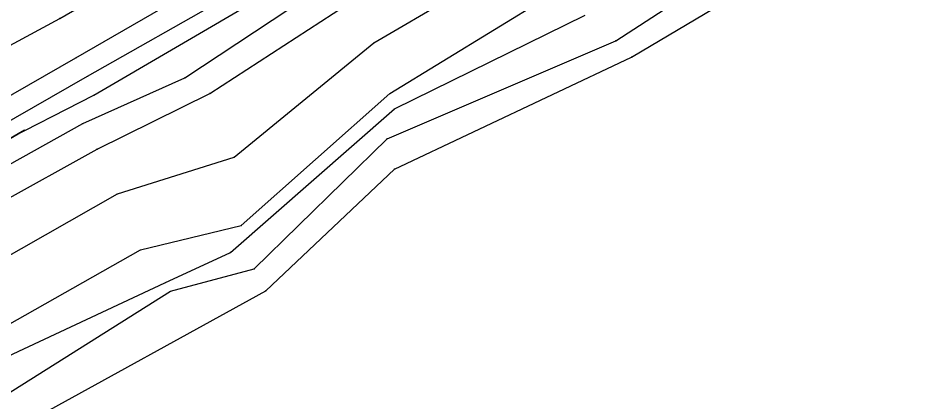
# Model space of a CAD drawing. Extents: x 1419505 to 1434054, y 1956910 to 1968644.
# Drawn here: x 1422254.5 to 1422491.8, y 1958400.5 to 1958500.2 of the extents above; entities that cross this region are included whole.
import ezdxf

# ---------------------------------------------------------------- set-up
doc = ezdxf.new("R2010")
doc.units = 0
for name, color, linetype in [('S_BREAKLINE', 7, 'Continuous'), ('S_DITCHLINE', 7, 'Continuous'), ('S_EDGE_PAVEMENT', 7, 'Continuous'), ('S_GRD_PT_SYM', 7, 'Continuous'), ('S_PAVEMENT_CROWN', 7, 'Continuous'), ('S_RDW_PT_SYM', 7, 'Continuous'), ('S_SHOULDER', 7, 'Continuous')]:
    doc.layers.add(name, color=color, linetype=linetype)

msp = doc.modelspace()

# ---------------------------------------------------------------- linework, layer by layer
at = {"layer": 'S_BREAKLINE'}
for p, q in [((1422413.8181, 1958490.0183), (1422491.8421, 1958536.5513)), ((1422297.7716, 1958484.658), (1422348.3918, 1958518.1911)), ((1422346.9367, 1958493.7916), (1422386.7113, 1958517.1431)), ((1422274.197, 1958480.1797), (1422332.8038, 1958514.4759)), ((1422304.281, 1958480.5957), (1422350.0299, 1958510.3676)), ((1422351.098, 1958480.5897), (1422396.5669, 1958508.5065)), ((1422310.6544, 1958464.0867), (1422346.9367, 1958493.7916)), ((1422352.2271, 1958460.9334), (1422413.8181, 1958490.0183)), ((1422271.3309, 1958472.8312), (1422297.7716, 1958484.658)), ((1422241.6089, 1958463.5616), (1422274.197, 1958480.1797)), ((1422275.0181, 1958466.1618), (1422304.281, 1958480.5957)), ((1422312.4505, 1958446.2655), (1422351.098, 1958480.5897)), ((1422210.957, 1958439.103), (1422271.3309, 1958472.8312)), ((1422256.1529, 1958471.0691), (1421717.7711, 1958162.8162)), ((1422206.2847, 1958442.5003), (1422256.1529, 1958471.0691)), ((1422215.9603, 1958433.2477), (1422275.0181, 1958466.1618)), ((1422280.3424, 1958454.536), (1422310.6544, 1958464.0867)), ((1422318.8209, 1958429.3004), (1422352.2271, 1958460.9334)), ((1422222.4167, 1958421.5319), (1422280.3424, 1958454.536)), ((1422286.3168, 1958439.9261), (1422312.4505, 1958446.2655)), ((1422230.2062, 1958408.28), (1422286.3168, 1958439.9261)), ((1422241.2239, 1958386.5516), (1422318.8209, 1958429.3004))]:
    msp.add_line(p, q, dxfattribs=at)
at = {"layer": 'S_DITCHLINE'}
for p, q in [((1422409.7558, 1958494.3216), (1422480.6964, 1958540.6546)), ((1422352.3031, 1958476.6255), (1422401.8303, 1958500.98)), ((1422350.334, 1958468.842), (1422409.7558, 1958494.3216)), ((1422309.6463, 1958439.2771), (1422352.3031, 1958476.6255)), ((1422315.8097, 1958434.9858), (1422350.334, 1958468.842)), ((1422292.6242, 1958431.3445), (1422309.6463, 1958439.2771)), ((1422294.1113, 1958429.1984), (1422315.8097, 1958434.9858)), ((1422232.8314, 1958403.4037), (1422292.6242, 1958431.3445)), ((1422234.9805, 1958392.024), (1422294.1113, 1958429.1984))]:
    msp.add_line(p, q, dxfattribs=at)
at = {"layer": 'S_EDGE_PAVEMENT'}
for p, q in [((1422269.5047, 1958489.9113), (1422327.2015, 1958523.2385)), ((1422235.3145, 1958470.24), (1422269.5047, 1958489.9113))]:
    msp.add_line(p, q, dxfattribs=at)
at = {"layer": 'S_GRD_PT_SYM'}
for points in [[(1422346.9367, 1958493.7916), (1422346.9367, 1958493.8416), (1422346.9367, 1958493.7916), (1422346.8867, 1958493.7916), (1422346.9367, 1958493.7916), (1422346.9367, 1958493.7416), (1422346.9367, 1958493.7916), (1422346.9867, 1958493.7916)], [(1422409.7558, 1958494.3216), (1422409.7558, 1958494.3716), (1422409.7558, 1958494.3216), (1422409.7058, 1958494.3216), (1422409.7558, 1958494.3216), (1422409.7558, 1958494.2716), (1422409.7558, 1958494.3216), (1422409.8058, 1958494.3216)], [(1422413.8181, 1958490.0183), (1422413.8181, 1958490.0683), (1422413.8181, 1958490.0183), (1422413.7681, 1958490.0183), (1422413.8181, 1958490.0183), (1422413.8181, 1958489.9683), (1422413.8181, 1958490.0183), (1422413.8681, 1958490.0183)], [(1422297.7716, 1958484.658), (1422297.7716, 1958484.708), (1422297.7716, 1958484.658), (1422297.7216, 1958484.658), (1422297.7716, 1958484.658), (1422297.7716, 1958484.608), (1422297.7716, 1958484.658), (1422297.8216, 1958484.658)], [(1422274.197, 1958480.1797), (1422274.197, 1958480.2297), (1422274.197, 1958480.1797), (1422274.147, 1958480.1797), (1422274.197, 1958480.1797), (1422274.197, 1958480.1297), (1422274.197, 1958480.1797), (1422274.247, 1958480.1797)], [(1422304.281, 1958480.5957), (1422304.281, 1958480.6457), (1422304.281, 1958480.5957), (1422304.231, 1958480.5957), (1422304.281, 1958480.5957), (1422304.281, 1958480.5457), (1422304.281, 1958480.5957), (1422304.331, 1958480.5957)], [(1422351.098, 1958480.5897), (1422351.098, 1958480.6397), (1422351.098, 1958480.5897), (1422351.048, 1958480.5897), (1422351.098, 1958480.5897), (1422351.098, 1958480.5397), (1422351.098, 1958480.5897), (1422351.148, 1958480.5897)], [(1422352.3031, 1958476.6255), (1422352.3031, 1958476.6755), (1422352.3031, 1958476.6255), (1422352.2531, 1958476.6255), (1422352.3031, 1958476.6255), (1422352.3031, 1958476.5755), (1422352.3031, 1958476.6255), (1422352.3531, 1958476.6255)], [(1422271.3309, 1958472.8312), (1422271.3309, 1958472.8812), (1422271.3309, 1958472.8312), (1422271.2809, 1958472.8312), (1422271.3309, 1958472.8312), (1422271.3309, 1958472.7812), (1422271.3309, 1958472.8312), (1422271.3809, 1958472.8312)], [(1422256.1529, 1958471.0691), (1422256.1529, 1958471.1191), (1422256.1529, 1958471.0691), (1422256.1029, 1958471.0691), (1422256.1529, 1958471.0691), (1422256.1529, 1958471.0191), (1422256.1529, 1958471.0691), (1422256.2029, 1958471.0691)], [(1422350.334, 1958468.842), (1422350.334, 1958468.892), (1422350.334, 1958468.842), (1422350.284, 1958468.842), (1422350.334, 1958468.842), (1422350.334, 1958468.792), (1422350.334, 1958468.842), (1422350.384, 1958468.842)], [(1422275.0181, 1958466.1618), (1422275.0181, 1958466.2118), (1422275.0181, 1958466.1618), (1422274.9681, 1958466.1618), (1422275.0181, 1958466.1618), (1422275.0181, 1958466.1118), (1422275.0181, 1958466.1618), (1422275.0681, 1958466.1618)], [(1422310.6544, 1958464.0867), (1422310.6544, 1958464.1367), (1422310.6544, 1958464.0867), (1422310.6044, 1958464.0867), (1422310.6544, 1958464.0867), (1422310.6544, 1958464.0367), (1422310.6544, 1958464.0867), (1422310.7044, 1958464.0867)], [(1422352.2271, 1958460.9334), (1422352.2271, 1958460.9834), (1422352.2271, 1958460.9334), (1422352.1771, 1958460.9334), (1422352.2271, 1958460.9334), (1422352.2271, 1958460.8834), (1422352.2271, 1958460.9334), (1422352.2771, 1958460.9334)], [(1422280.3424, 1958454.536), (1422280.3424, 1958454.586), (1422280.3424, 1958454.536), (1422280.2924, 1958454.536), (1422280.3424, 1958454.536), (1422280.3424, 1958454.486), (1422280.3424, 1958454.536), (1422280.3924, 1958454.536)], [(1422312.4505, 1958446.2655), (1422312.4505, 1958446.3155), (1422312.4505, 1958446.2655), (1422312.4005, 1958446.2655), (1422312.4505, 1958446.2655), (1422312.4505, 1958446.2155), (1422312.4505, 1958446.2655), (1422312.5005, 1958446.2655)], [(1422286.3168, 1958439.9261), (1422286.3168, 1958439.9761), (1422286.3168, 1958439.9261), (1422286.2668, 1958439.9261), (1422286.3168, 1958439.9261), (1422286.3168, 1958439.8761), (1422286.3168, 1958439.9261), (1422286.3668, 1958439.9261)], [(1422309.6463, 1958439.2771), (1422309.6463, 1958439.3271), (1422309.6463, 1958439.2771), (1422309.5963, 1958439.2771), (1422309.6463, 1958439.2771), (1422309.6463, 1958439.2271), (1422309.6463, 1958439.2771), (1422309.6963, 1958439.2771)], [(1422315.8097, 1958434.9858), (1422315.8097, 1958435.0358), (1422315.8097, 1958434.9858), (1422315.7597, 1958434.9858), (1422315.8097, 1958434.9858), (1422315.8097, 1958434.9358), (1422315.8097, 1958434.9858), (1422315.8597, 1958434.9858)], [(1422292.6242, 1958431.3445), (1422292.6242, 1958431.3945), (1422292.6242, 1958431.3445), (1422292.5742, 1958431.3445), (1422292.6242, 1958431.3445), (1422292.6242, 1958431.2945), (1422292.6242, 1958431.3445), (1422292.6742, 1958431.3445)], [(1422294.1113, 1958429.1984), (1422294.1113, 1958429.2484), (1422294.1113, 1958429.1984), (1422294.0613, 1958429.1984), (1422294.1113, 1958429.1984), (1422294.1113, 1958429.1484), (1422294.1113, 1958429.1984), (1422294.1613, 1958429.1984)], [(1422318.8209, 1958429.3004), (1422318.8209, 1958429.3504), (1422318.8209, 1958429.3004), (1422318.7709, 1958429.3004), (1422318.8209, 1958429.3004), (1422318.8209, 1958429.2504), (1422318.8209, 1958429.3004), (1422318.8709, 1958429.3004)]]:
    msp.add_lwpolyline(points, dxfattribs=at)
at = {"layer": 'S_PAVEMENT_CROWN'}
for p, q in [((1422265.2935, 1958500.111), (1422321.5881, 1958532.6841)), ((1422231.5023, 1958481.8808), (1422265.2935, 1958500.111))]:
    msp.add_line(p, q, dxfattribs=at)
at = {"layer": 'S_RDW_PT_SYM'}
for points in [[(1422265.2935, 1958500.111), (1422265.2935, 1958500.161), (1422265.2935, 1958500.111), (1422265.2435, 1958500.111), (1422265.2935, 1958500.111), (1422265.2935, 1958500.061), (1422265.2935, 1958500.111), (1422265.3435, 1958500.111)], [(1422269.5047, 1958489.9113), (1422269.5047, 1958489.9613), (1422269.5047, 1958489.9113), (1422269.4547, 1958489.9113), (1422269.5047, 1958489.9113), (1422269.5047, 1958489.8613), (1422269.5047, 1958489.9113), (1422269.5547, 1958489.9113)], [(1422272.5179, 1958485.08), (1422272.5179, 1958485.13), (1422272.5179, 1958485.08), (1422272.4679, 1958485.08), (1422272.5179, 1958485.08), (1422272.5179, 1958485.03), (1422272.5179, 1958485.08), (1422272.5679, 1958485.08)]]:
    msp.add_lwpolyline(points, dxfattribs=at)
at = {"layer": 'S_SHOULDER'}
for p, q in [((1422272.5179, 1958485.08), (1422330.5527, 1958518.1131)), ((1422236.7396, 1958464.6817), (1422272.5179, 1958485.08))]:
    msp.add_line(p, q, dxfattribs=at)

doc.saveas('drawing.dxf')
